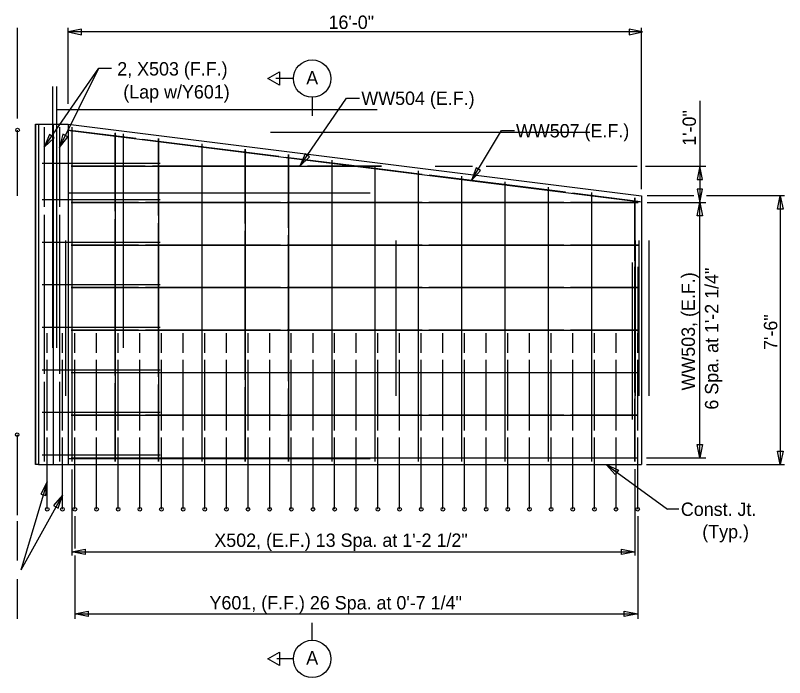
# Model space of a CAD drawing. Extents: x -1609 to 1184, y -412 to 394.
# Drawn here: x 346.46 to 367.93, y 264.57 to 283.06 of the extents above; entities that cross this region are included whole.
import ezdxf

# ---------------------------------------------------------------- set-up
doc = ezdxf.new("R2010")
doc.units = 0
for name, color, linetype in [('DR_P_Culvert', 7, 'Continuous'), ('DR_P_Headwall', 7, 'Continuous'), ('ST_Details', 7, 'Continuous'), ('ST_Text', 7, 'Continuous')]:
    doc.layers.add(name, color=color, linetype=linetype)

msp = doc.modelspace()

# ---------------------------------------------------------------- linework, layer by layer
at = {"layer": 'DR_P_Culvert'}
for p, q in [((347.642, 280.437), (356.558, 280.437)), ((346.525, 278.022), (346.525, 279.859)), ((353.583, 279.8), (362.499, 279.8)), ((347.025, 278.522), (347.025, 270.525)), ((346.514, 271.356), (346.514, 269.109)), ((346.514, 271.355), (346.514, 269.109))]:
    msp.add_line(p, q, dxfattribs=at)
msp.add_lwpolyline([(347.025, 280.025), (347.109, 280.025), (347.109, 270.525), (347.025, 270.525)], close=True, dxfattribs=at)
at = {"layer": 'DR_P_Headwall'}
for p, q in [((347.025, 280.025), (347.025, 278.522)), ((347.109, 280.025), (347.109, 270.525)), ((347.109, 280.025), (347.937, 280.025)), ((347.523, 280.025), (347.523, 270.525)), ((347.937, 280.025), (363.937, 278.025)), ((347.937, 280.025), (347.937, 270.525)), ((363.937, 278.025), (363.937, 270.525)), ((347.025, 271.522), (347.025, 270.525))]:
    msp.add_line(p, q, dxfattribs=at)
for points in [[(347.27, 279.942), (347.27, 277.72)], [(347.694, 279.942), (347.694, 277.72)], [(347.27, 277.497), (347.27, 273.053)], [(347.694, 277.497), (347.694, 273.053)], [(347.27, 272.831), (347.27, 270.609)], [(347.694, 272.831), (347.694, 270.609)]]:
    msp.add_lwpolyline(points, dxfattribs=at)
at = {"layer": 'ST_Details'}
for p, q in [((347.5, 281.074), (347.5, 273.776)), ((347.615, 281.074), (347.615, 273.776)), ((347.917, 279.86), (363.916, 277.86)), ((348.042, 279.942), (348.042, 270.608)), ((349.25, 279.778), (349.25, 270.608)), ((349.469, 279.75), (349.469, 273.776)), ((350.458, 279.626), (350.458, 270.608)), ((351.667, 279.475), (351.667, 270.608)), ((352.875, 279.324), (352.875, 270.608)), ((354.083, 279.173), (354.083, 270.608)), ((347.213, 278.931), (350.509, 278.931)), ((355.292, 279.022), (355.292, 270.608)), ((348.021, 278.848), (356.684, 278.848)), ((356.5, 278.871), (356.5, 270.608)), ((357.708, 278.72), (357.708, 270.608)), ((358.917, 278.569), (358.917, 270.608)), ((360.125, 278.418), (360.125, 270.608)), ((361.333, 278.267), (361.333, 270.608)), ((347.947, 278.109), (356.364, 278.109)), ((362.542, 278.116), (362.542, 270.608)), ((347.213, 277.92), (350.509, 277.92)), ((348.021, 277.837), (363.843, 277.837)), ((363.75, 277.965), (363.75, 270.608)), ((347.867, 276.776), (347.867, 272.442)), ((357.086, 276.776), (357.086, 272.442)), ((363.761, 276.776), (363.761, 272.442)), ((363.861, 276.776), (363.861, 272.442)), ((364.141, 276.776), (364.141, 272.442)), ((347.213, 276.733), (350.509, 276.733)), ((348.021, 276.649), (363.843, 276.649)), ((363.677, 276.163), (363.677, 271.776)), ((363.834, 276.045), (363.834, 274.074)), ((347.213, 275.545), (350.509, 275.545)), ((348.021, 275.462), (363.843, 275.462)), ((347.213, 274.358), (350.509, 274.358)), ((347.354, 273.642), (347.354, 274.192)), ((347.777, 273.642), (347.777, 274.192)), ((348.021, 274.274), (363.843, 274.274)), ((348.125, 273.642), (348.125, 274.192)), ((348.729, 273.642), (348.729, 274.192)), ((349.333, 273.642), (349.333, 274.192)), ((349.937, 273.642), (349.937, 274.192)), ((350.541, 273.642), (350.541, 274.192)), ((351.146, 273.642), (351.146, 274.192)), ((351.75, 273.642), (351.75, 274.192)), ((352.354, 273.642), (352.354, 274.192)), ((352.958, 273.642), (352.958, 274.192)), ((353.562, 273.642), (353.562, 274.192)), ((354.166, 273.642), (354.166, 274.192)), ((354.771, 273.642), (354.771, 274.192)), ((355.375, 273.642), (355.375, 274.192)), ((355.979, 273.642), (355.979, 274.192)), ((356.583, 273.642), (356.583, 274.192)), ((357.187, 273.642), (357.187, 274.192)), ((357.791, 273.642), (357.791, 274.192)), ((358.396, 273.642), (358.396, 274.192)), ((359, 273.642), (359, 274.192)), ((359.604, 273.642), (359.604, 274.192)), ((360.208, 273.642), (360.208, 274.192)), ((360.812, 273.642), (360.812, 274.192)), ((361.416, 273.642), (361.416, 274.192)), ((362.021, 273.642), (362.021, 274.192)), ((362.625, 273.642), (362.625, 274.192)), ((363.229, 273.642), (363.229, 274.192)), ((363.833, 273.642), (363.833, 274.192)), ((347.354, 271.476), (347.354, 273.442)), ((347.777, 271.476), (347.777, 273.442)), ((348.125, 271.475), (348.125, 273.442)), ((348.729, 271.475), (348.729, 273.442)), ((349.333, 271.475), (349.333, 273.442)), ((349.937, 271.475), (349.937, 273.442)), ((350.541, 271.475), (350.541, 273.442)), ((351.146, 271.475), (351.146, 273.442)), ((351.75, 271.475), (351.75, 273.442)), ((352.354, 271.475), (352.354, 273.442)), ((352.958, 271.475), (352.958, 273.442)), ((353.562, 271.475), (353.562, 273.442)), ((354.166, 271.475), (354.166, 273.442)), ((354.771, 271.475), (354.771, 273.442)), ((355.375, 271.475), (355.375, 273.442)), ((355.979, 271.475), (355.979, 273.442)), ((356.583, 271.475), (356.583, 273.442)), ((357.187, 271.475), (357.187, 273.442)), ((357.791, 271.475), (357.791, 273.442)), ((358.396, 271.475), (358.396, 273.442)), ((359, 271.475), (359, 273.442)), ((359.604, 271.475), (359.604, 273.442)), ((360.208, 271.475), (360.208, 273.442)), ((360.812, 271.475), (360.812, 273.442)), ((361.416, 271.475), (361.416, 273.442)), ((362.021, 271.475), (362.021, 273.442)), ((362.625, 271.475), (362.625, 273.442)), ((363.229, 271.475), (363.229, 273.442)), ((363.833, 271.475), (363.833, 273.442)), ((347.213, 273.17), (350.509, 273.17)), ((348.021, 273.087), (363.843, 273.087)), ((347.213, 271.983), (350.509, 271.983)), ((348.021, 271.899), (363.843, 271.899)), ((347.213, 270.795), (350.509, 270.795)), ((347.109, 270.525), (363.937, 270.525)), ((347.947, 270.692), (356.364, 270.692)), ((348.021, 270.712), (363.843, 270.712))]:
    msp.add_line(p, q, dxfattribs=at)
for points in [[(349.822, 279.622), (347.917, 279.86)], [(348.042, 279.942), (348.042, 277.72)], [(349.25, 277.594), (349.25, 279.777)], [(353.821, 279.122), (350.012, 279.598)], [(350.458, 277.479), (350.458, 279.626)], [(351.667, 279.475), (351.667, 277.364)], [(352.875, 277.249), (352.875, 279.324)], [(354.083, 277.134), (354.083, 279.173)], [(355.916, 278.86), (354.012, 279.098)], [(355.292, 279.022), (355.292, 277.019)], [(350.084, 278.848), (348.021, 278.848)], [(354.415, 278.848), (350.29, 278.848)], [(356.684, 278.848), (354.621, 278.848)], [(357.821, 278.622), (355.917, 278.86)], [(356.5, 278.871), (356.5, 276.904)], [(357.708, 278.72), (357.708, 276.789)], [(361.821, 278.122), (358.012, 278.598)], [(358.917, 278.569), (358.917, 276.674)], [(360.125, 278.418), (360.125, 276.559)], [(361.333, 278.267), (361.333, 276.443)], [(363.916, 277.86), (362.011, 278.098)], [(362.542, 278.116), (362.542, 276.328)], [(349.904, 277.837), (348.021, 277.837)], [(353.86, 277.837), (350.093, 277.837)], [(355.932, 277.837), (354.048, 277.837)], [(357.816, 277.837), (355.932, 277.837)], [(361.771, 277.837), (358.004, 277.837)], [(363.843, 277.837), (361.96, 277.837)], [(363.75, 276.213), (363.75, 277.965)], [(348.042, 277.497), (348.042, 273.053)], [(349.25, 273.01), (349.25, 277.376)], [(350.458, 272.97), (350.458, 277.265)], [(351.667, 277.153), (351.667, 272.931)], [(352.875, 272.891), (352.875, 277.042)], [(354.083, 272.852), (354.083, 276.93)], [(355.292, 276.819), (355.292, 272.812)], [(349.904, 276.649), (348.021, 276.649)], [(353.86, 276.649), (350.093, 276.649)], [(355.932, 276.649), (354.048, 276.649)], [(357.816, 276.649), (355.932, 276.649)], [(356.5, 276.707), (356.5, 272.773)], [(357.708, 276.596), (357.708, 272.733)], [(361.771, 276.649), (358.004, 276.649)], [(363.843, 276.649), (361.96, 276.649)], [(358.917, 276.484), (358.917, 272.693)], [(360.125, 276.373), (360.125, 272.654)], [(361.333, 276.261), (361.333, 272.614)], [(362.542, 276.15), (362.542, 272.575)], [(363.75, 272.535), (363.75, 276.038)], [(349.904, 275.462), (348.021, 275.462)], [(353.86, 275.462), (350.093, 275.462)], [(355.932, 275.462), (354.048, 275.462)], [(357.816, 275.462), (355.932, 275.462)], [(361.771, 275.462), (358.004, 275.462)], [(363.843, 275.462), (361.96, 275.462)], [(349.904, 274.274), (348.021, 274.274)], [(353.86, 274.274), (350.093, 274.274)], [(355.932, 274.274), (354.048, 274.274)], [(357.816, 274.274), (355.932, 274.274)], [(361.771, 274.274), (358.004, 274.274)], [(363.843, 274.274), (361.96, 274.274)], [(348.021, 273.087), (349.904, 273.087)], [(350.093, 273.087), (353.86, 273.087)], [(354.048, 273.087), (355.932, 273.087)], [(355.932, 273.087), (357.816, 273.087)], [(358.004, 273.087), (361.771, 273.087)], [(361.96, 273.087), (363.843, 273.087)], [(348.042, 272.831), (348.042, 270.609)], [(349.25, 270.609), (349.25, 272.792)], [(350.458, 270.609), (350.458, 272.756)], [(351.667, 272.72), (351.667, 270.609)], [(352.875, 270.609), (352.875, 272.684)], [(354.083, 270.609), (354.083, 272.648)], [(355.292, 272.612), (355.292, 270.609)], [(356.5, 272.576), (356.5, 270.609)], [(357.708, 272.54), (357.708, 270.609)], [(358.917, 272.504), (358.917, 270.609)], [(360.125, 272.468), (360.125, 270.609)], [(361.333, 272.432), (361.333, 270.609)], [(362.542, 272.396), (362.542, 270.609)], [(363.75, 270.609), (363.75, 272.36)], [(349.904, 271.899), (348.021, 271.899)], [(353.86, 271.899), (350.093, 271.899)], [(355.932, 271.899), (354.048, 271.899)], [(357.816, 271.899), (355.932, 271.899)], [(361.771, 271.899), (358.004, 271.899)], [(363.843, 271.899), (361.96, 271.899)], [(347.354, 269.276), (347.354, 271.276)], [(347.777, 269.276), (347.777, 271.276)], [(348.125, 269.275), (348.125, 271.275)], [(348.729, 269.275), (348.729, 271.275)], [(349.333, 269.275), (349.333, 271.275)], [(349.937, 269.275), (349.937, 271.275)], [(350.541, 269.275), (350.541, 271.275)], [(351.146, 269.275), (351.146, 271.275)], [(351.75, 269.275), (351.75, 271.275)], [(352.354, 269.275), (352.354, 271.275)], [(352.958, 269.275), (352.958, 271.275)], [(353.562, 269.275), (353.562, 271.275)], [(354.166, 269.275), (354.166, 271.275)], [(354.771, 269.275), (354.771, 271.275)], [(355.375, 269.275), (355.375, 271.275)], [(355.979, 269.275), (355.979, 271.275)], [(356.583, 269.275), (356.583, 271.275)], [(357.187, 269.275), (357.187, 271.275)], [(357.791, 269.275), (357.791, 271.275)], [(358.396, 269.275), (358.396, 271.275)], [(359, 269.275), (359, 271.275)], [(359.604, 269.275), (359.604, 271.275)], [(360.208, 269.275), (360.208, 271.275)], [(360.812, 269.275), (360.812, 271.275)], [(361.416, 269.275), (361.416, 271.275)], [(362.021, 269.275), (362.021, 271.275)], [(362.625, 269.275), (362.625, 271.275)], [(363.229, 269.275), (363.229, 271.275)], [(363.833, 269.275), (363.833, 271.275)], [(348.021, 270.712), (349.904, 270.712)], [(350.093, 270.712), (353.86, 270.712)], [(354.048, 270.712), (355.932, 270.712)], [(355.932, 270.712), (357.816, 270.712)], [(358.004, 270.712), (361.771, 270.712)], [(361.96, 270.712), (363.843, 270.712)]]:
    msp.add_lwpolyline(points, dxfattribs=at)
msp.add_lwpolyline([(353.509, 265.095), (353.833, 265.283), (353.833, 264.908)], close=True, dxfattribs=at)
for centre in [(346.525, 279.859), (346.514, 271.356), (347.354, 269.275), (347.777, 269.275), (348.125, 269.275), (348.729, 269.275), (349.333, 269.275), (349.937, 269.275), (350.541, 269.275), (351.146, 269.275), (351.75, 269.275), (352.354, 269.275), (352.958, 269.275), (353.562, 269.275), (354.166, 269.275), (354.771, 269.275), (355.375, 269.275), (355.979, 269.275), (356.583, 269.275), (357.187, 269.275), (357.791, 269.275), (358.396, 269.275), (359, 269.275), (359.604, 269.275), (360.208, 269.275), (360.812, 269.275), (361.416, 269.275), (362.021, 269.275), (362.625, 269.275), (363.229, 269.275), (363.833, 269.275)]:
    msp.add_circle(centre, 0.0502, dxfattribs=at)
at = {"layer": 'ST_Text'}
for p, q in [((346.525, 280.183), (346.525, 282.716)), ((347.937, 280.594), (347.937, 282.716)), ((363.967, 282.598), (347.937, 282.598)), ((363.937, 278.212), (363.937, 282.716)), ((347.27, 279.382), (348.789, 281.588)), ((347.694, 279.373), (348.789, 281.588)), ((348.789, 281.588), (349.147, 281.588)), ((354.225, 281.296), (353.729, 281.296)), ((354.402, 278.848), (355.71, 280.748)), ((354.747, 280.774), (354.747, 280.26)), ((355.71, 280.748), (356.067, 280.748)), ((365.57, 280.673), (365.57, 278.848)), ((359.195, 278.45), (360.034, 279.847)), ((360.034, 279.847), (360.392, 279.847)), ((358.178, 278.848), (359.22, 278.848)), ((359.601, 278.848), (363.818, 278.848)), ((364.052, 278.848), (365.734, 278.848)), ((365.57, 278.848), (365.57, 277.837)), ((365.398, 278.025), (364.096, 278.025)), ((364.096, 277.837), (365.734, 277.837)), ((365.57, 270.712), (365.57, 277.837)), ((367.934, 278.025), (365.754, 278.025)), ((367.814, 278.025), (367.814, 270.525)), ((362.951, 270.525), (364.662, 269.275)), ((364.076, 270.712), (365.734, 270.712)), ((364.076, 270.525), (367.934, 270.525)), ((348.042, 270.386), (348.042, 267.983)), ((363.75, 270.389), (363.75, 267.983)), ((347.354, 270.035), (346.618, 267.577)), ((347.777, 269.664), (346.618, 267.577)), ((364.983, 269.275), (364.662, 269.275)), ((348.125, 269.078), (348.125, 268.18)), ((363.833, 269.078), (363.833, 266.215)), ((346.514, 268.939), (346.514, 267.846)), ((348.042, 268.084), (363.75, 268.084)), ((348.125, 267.983), (348.125, 266.215)), ((346.514, 267.324), (346.514, 266.215)), ((348.125, 266.352), (363.833, 266.352)), ((354.747, 265.617), (354.747, 266.107)), ((354.225, 265.095), (353.759, 265.095))]:
    msp.add_line(p, q, dxfattribs=at)
for points in [[(348.311, 282.672), (347.937, 282.598), (348.311, 282.523)], [(363.593, 282.523), (363.967, 282.598), (363.593, 282.672)], [(353.509, 281.296), (353.833, 281.484), (353.833, 281.109)], [(347.42, 279.732), (347.27, 279.382), (347.543, 279.647)], [(347.792, 279.741), (347.694, 279.373), (347.926, 279.675)], [(354.553, 279.197), (354.402, 278.848), (354.676, 279.112)], [(359.322, 278.809), (359.195, 278.45), (359.45, 278.732)], [(365.645, 278.475), (365.57, 278.848), (365.496, 278.475)], [(365.496, 278.21), (365.57, 277.837), (365.645, 278.21)], [(365.496, 277.464), (365.57, 277.837), (365.645, 277.464)], [(367.74, 277.652), (367.814, 278.025), (367.889, 277.652)], [(365.645, 271.085), (365.57, 270.712), (365.496, 271.085)], [(367.889, 270.899), (367.814, 270.525), (367.74, 270.899)], [(363.207, 270.243), (362.951, 270.525), (363.295, 270.363)], [(347.317, 269.656), (347.354, 270.035), (347.174, 269.699)], [(347.656, 269.304), (347.777, 269.664), (347.526, 269.378)], [(348.415, 268.01), (348.042, 268.084), (348.415, 268.159)], [(363.377, 268.159), (363.75, 268.084), (363.377, 268.01)], [(348.498, 266.278), (348.125, 266.352), (348.498, 266.427)], [(363.46, 266.427), (363.833, 266.352), (363.46, 266.278)]]:
    msp.add_lwpolyline(points, close=True, dxfattribs=at)
for centre in [(354.747, 281.296), (354.747, 265.095)]:
    msp.add_circle(centre, 0.522, dxfattribs=at)

# ---------------------------------------------------------------- texts
for s, height, p in [('16\'-0"', 0.3733, (355.203, 282.683)), ('2, X503 (F.F.)', 0.37335, (349.307, 281.382)), ('A', 0.373, (354.582, 281.132)), ('(Lap w/Y601)', 0.37335, (349.476, 280.741)), ('WW504 (E.F.)', 0.37335, (356.12, 280.561)), ('WW507 (E.F.)', 0.37335, (360.436, 279.654)), ('Const. Jt.', 0.3733, (365.038, 269.088)), ('(Typ.)', 0.3733, (365.636, 268.461)), ('X502, (E.F.) 13 Spa. at 1\'-2 1/2"', 0.37335, (352.017, 268.223)), ('Y601, (F.F.) 26 Spa. at 0\'-7 1/4"', 0.37335, (351.882, 266.477)), ('A', 0.373, (354.582, 264.939))]:
    msp.add_text(s, height=height, dxfattribs=at).set_placement(p)
for s, height, p in [('1\'-0"', 0.3733, (365.459, 279.42)), ('6 Spa. at 1\'-2 1/4"', 0.37335, (366.084, 272.055)), ('WW503, (E.F.)', 0.37335, (365.43, 272.589)), ('7\'-6"', 0.3733, (367.729, 273.721))]:
    msp.add_text(s, height=height, rotation=90, dxfattribs=at).set_placement(p)

doc.saveas('drawing.dxf')
